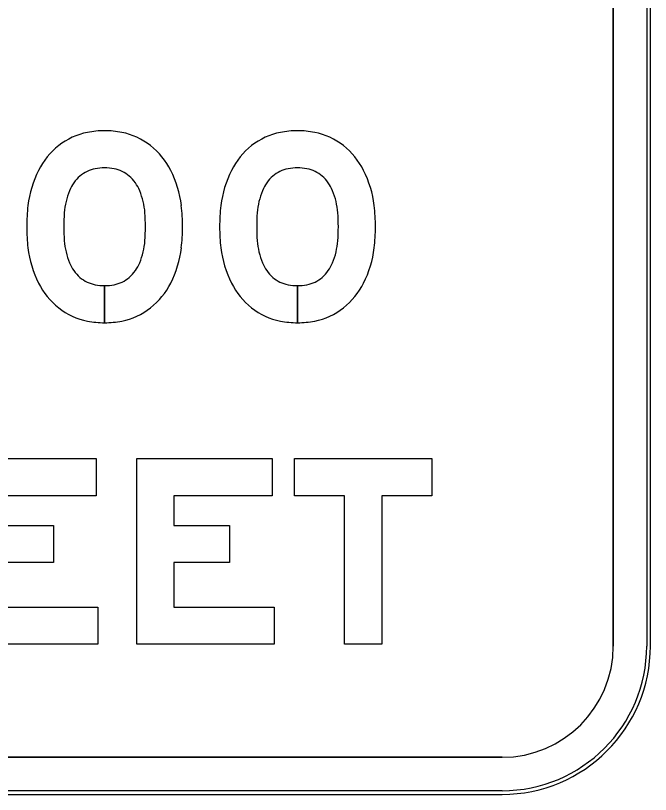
# Model space of a CAD drawing. Extents: x 1806251 to 1809821, y 414895 to 422886.
# Drawn here: x 1809677.5537 to 1809677.896, y 415252.56 to 415252.9798 of the extents above; entities that cross this region are included whole.
import ezdxf

# ---------------------------------------------------------------- set-up
doc = ezdxf.new("R2010")
doc.units = 0
for name, color, linetype in [('GSBWFILL', 7, 'Continuous'), ('GSCOLORFILL', 7, 'Continuous'), ('GSOUTLINE', 7, 'Continuous')]:
    doc.layers.add(name, color=color, linetype=linetype)

msp = doc.modelspace()

# ---------------------------------------------------------------- linework, layer by layer
at = {"layer": 'GSBWFILL'}
for p, q in [((1809677.876, 415253.441), (1809677.876, 415252.64)), ((1809677.896, 415252.64), (1809677.896, 415253.441)), ((1809677.60174, 415252.83425), (1809677.60174, 415252.81425)), ((1809677.60174, 415252.81425), (1809677.60174, 415252.83425)), ((1809677.70574, 415252.83425), (1809677.70574, 415252.81425)), ((1809677.70574, 415252.81425), (1809677.70574, 415252.83425)), ((1809677.816, 415252.58), (1809677.3752, 415252.58)), ((1809677.3752, 415252.56), (1809677.816, 415252.56))]:
    msp.add_line(p, q, dxfattribs=at)
for points in [[(1809677.59712, 415252.741), (1809677.59712, 415252.721), (1809677.54412, 415252.721), (1809677.54412, 415252.705), (1809677.57412, 415252.705), (1809677.57412, 415252.685), (1809677.54412, 415252.685), (1809677.54412, 415252.661), (1809677.59812, 415252.661), (1809677.59812, 415252.641), (1809677.52412, 415252.641), (1809677.52412, 415252.741)], [(1809677.69212, 415252.741), (1809677.69212, 415252.721), (1809677.63912, 415252.721), (1809677.63912, 415252.705), (1809677.66912, 415252.705), (1809677.66912, 415252.685), (1809677.63912, 415252.685), (1809677.63912, 415252.661), (1809677.69312, 415252.661), (1809677.69312, 415252.641), (1809677.61912, 415252.641), (1809677.61912, 415252.741)], [(1809677.75112, 415252.641), (1809677.73112, 415252.641), (1809677.73112, 415252.721), (1809677.70412, 415252.721), (1809677.70412, 415252.741), (1809677.77812, 415252.741), (1809677.77812, 415252.721), (1809677.75112, 415252.721)]]:
    msp.add_lwpolyline(points, close=True, dxfattribs=at)
for radius in [0.08, 0.06]:
    msp.add_arc((1809677.816, 415252.64), radius, 270, 0, dxfattribs=at)
for centre, major_axis, start_param, end_param in [((1809677.5998, 415252.88036), (0, 0.03721), 0.198221, 0.659474), ((1809677.60174, 415252.87053), (0, 0.04722), 0, 0.197523), ((1809677.60174, 415252.87053), (0, 0.04722), 6.085662, 6.283185), ((1809677.60368, 415252.88036), (0, 0.03721), 5.623711, 6.084964), ((1809677.7038, 415252.88036), (0, 0.03721), 0.198221, 0.659474), ((1809677.70574, 415252.87053), (0, 0.04722), 0, 0.197523), ((1809677.70574, 415252.87053), (0, 0.04722), 6.085662, 6.283185), ((1809677.70768, 415252.88036), (0, 0.03721), 5.623711, 6.084964), ((1809677.60197, 415252.87831), (0, 0.04015), 0.670985, 1.104331), ((1809677.60151, 415252.87831), (0, 0.04015), 5.178855, 5.6122), ((1809677.70597, 415252.87831), (0, 0.04015), 0.670985, 1.104331), ((1809677.70551, 415252.87831), (0, 0.04015), 5.178855, 5.6122), ((1809677.6185, 415252.87017), (0, 0.05858), 1.107023, 1.446049), ((1809677.60011, 415252.87948), (0, 0.01811), 0.192068, 0.701922), ((1809677.60174, 415252.87121), (0, 0.02654), 0, 0.192642), ((1809677.60174, 415252.87121), (0, 0.02654), 6.090544, 6.283185), ((1809677.60336, 415252.87948), (0, 0.01811), 5.581263, 6.091117), ((1809677.58498, 415252.87017), (0, 0.05858), 4.837137, 5.176162), ((1809677.7225, 415252.87017), (0, 0.05858), 1.107023, 1.446049), ((1809677.70411, 415252.87948), (0, 0.01811), 0.192068, 0.701922), ((1809677.70574, 415252.87121), (0, 0.02654), 0, 0.192642), ((1809677.70574, 415252.87121), (0, 0.02654), 6.090544, 6.283185), ((1809677.70736, 415252.87948), (0, 0.01811), 5.581263, 6.091117), ((1809677.68898, 415252.87017), (0, 0.05858), 4.837137, 5.176162), ((1809677.60245, 415252.87745), (0, 0.02117), 0.724344, 1.185227), ((1809677.60102, 415252.87745), (0, 0.02117), 5.097959, 5.558841), ((1809677.70645, 415252.87745), (0, 0.02117), 0.724344, 1.185227), ((1809677.70502, 415252.87745), (0, 0.02117), 5.097959, 5.558841), ((1809677.62073, 415252.87007), (0, 0.04089), 1.185935, 1.48488), ((1809677.58275, 415252.87007), (0, 0.04089), 4.798305, 5.09725), ((1809677.72473, 415252.87007), (0, 0.04089), 1.185935, 1.48488), ((1809677.68675, 415252.87007), (0, 0.04089), 4.798305, 5.09725), ((1809677.66315, 415252.866), (0, 0.10341), 1.459794, 1.570796), ((1809677.54032, 415252.866), (0, 0.10341), 4.712389, 4.823392), ((1809677.76715, 415252.866), (0, 0.10341), 1.459794, 1.570796), ((1809677.64432, 415252.866), (0, 0.10341), 4.712389, 4.823392), ((1809677.69308, 415252.866), (0, 0.11334), 1.503921, 1.570796), ((1809677.5104, 415252.866), (0, 0.11334), 4.712389, 4.779265), ((1809677.79708, 415252.866), (0, 0.11334), 1.503921, 1.570796), ((1809677.6144, 415252.866), (0, 0.11334), 4.712389, 4.779265), ((1809677.66315, 415252.866), (0, 0.10341), 1.570796, 1.681799), ((1809677.69308, 415252.866), (0, 0.11334), 1.570796, 1.637672), ((1809677.5104, 415252.866), (0, 0.11334), 4.645513, 4.712389), ((1809677.54032, 415252.866), (0, 0.10341), 4.601386, 4.712389), ((1809677.76715, 415252.866), (0, 0.10341), 1.570796, 1.681799), ((1809677.79708, 415252.866), (0, 0.11334), 1.570796, 1.637672), ((1809677.6144, 415252.866), (0, 0.11334), 4.645513, 4.712389), ((1809677.64432, 415252.866), (0, 0.10341), 4.601386, 4.712389), ((1809677.62073, 415252.86193), (0, 0.04089), 1.656712, 1.955657), ((1809677.58275, 415252.86193), (0, 0.04089), 4.327528, 4.626473), ((1809677.72473, 415252.86193), (0, 0.04089), 1.656712, 1.955657), ((1809677.68675, 415252.86193), (0, 0.04089), 4.327528, 4.626473), ((1809677.6185, 415252.86183), (0, 0.05858), 1.695544, 2.03457), ((1809677.58498, 415252.86183), (0, 0.05858), 4.248616, 4.587641), ((1809677.7225, 415252.86183), (0, 0.05858), 1.695544, 2.03457), ((1809677.68898, 415252.86183), (0, 0.05858), 4.248616, 4.587641), ((1809677.60245, 415252.85455), (0, 0.02117), 1.956366, 2.417249), ((1809677.60102, 415252.85455), (0, 0.02117), 3.865937, 4.326819), ((1809677.70645, 415252.85455), (0, 0.02117), 1.956366, 2.417249), ((1809677.70502, 415252.85455), (0, 0.02117), 3.865937, 4.326819), ((1809677.60011, 415252.85252), (0, 0.01811), 2.43967, 2.949524), ((1809677.60336, 415252.85252), (0, 0.01811), 3.333661, 3.843515), ((1809677.70411, 415252.85252), (0, 0.01811), 2.43967, 2.949524), ((1809677.70736, 415252.85252), (0, 0.01811), 3.333661, 3.843515), ((1809677.60197, 415252.85369), (0, 0.04015), 2.037262, 2.470608), ((1809677.60174, 415252.86079), (0, 0.02654), 2.948951, 3.141593), ((1809677.60174, 415252.86079), (0, 0.02654), 3.141781, 3.334234), ((1809677.60151, 415252.85369), (0, 0.04015), 3.812578, 4.245923), ((1809677.70597, 415252.85369), (0, 0.04015), 2.037262, 2.470608), ((1809677.70574, 415252.86079), (0, 0.02654), 2.948951, 3.141593), ((1809677.70574, 415252.86079), (0, 0.02654), 3.141781, 3.334234), ((1809677.70551, 415252.85369), (0, 0.04015), 3.812578, 4.245923), ((1809677.5998, 415252.85164), (0, 0.03721), 2.482119, 2.943371), ((1809677.60368, 415252.85164), (0, 0.03721), 3.339814, 3.801066), ((1809677.7038, 415252.85164), (0, 0.03721), 2.482119, 2.943371), ((1809677.70768, 415252.85164), (0, 0.03721), 3.339814, 3.801066), ((1809677.60174, 415252.86147), (0, 0.04722), 2.94407, 3.141593), ((1809677.60174, 415252.86147), (0, 0.04722), 3.141699, 3.339116), ((1809677.70574, 415252.86147), (0, 0.04722), 2.94407, 3.141593), ((1809677.70574, 415252.86147), (0, 0.04722), 3.141699, 3.339116)]:
    msp.add_ellipse(centre, major_axis=major_axis, ratio=0.999998, start_param=start_param, end_param=end_param, dxfattribs=at)
at = {"layer": 'GSCOLORFILL'}
for p, q in [((1809677.876, 415253.441), (1809677.876, 415252.64)), ((1809677.894, 415253.441), (1809677.894, 415252.64)), ((1809677.896, 415252.64), (1809677.896, 415253.441)), ((1809677.896, 415252.64), (1809677.896, 415253.441)), ((1809677.896, 415252.64), (1809677.896, 415253.441)), ((1809677.60174, 415252.83425), (1809677.60174, 415252.81425)), ((1809677.60174, 415252.81425), (1809677.60174, 415252.83425)), ((1809677.70574, 415252.83425), (1809677.70574, 415252.81425)), ((1809677.70574, 415252.81425), (1809677.70574, 415252.83425)), ((1809677.816, 415252.58), (1809677.3752, 415252.58)), ((1809677.375, 415252.56), (1809677.816, 415252.56)), ((1809677.816, 415252.562), (1809677.37502, 415252.562)), ((1809677.37502, 415252.56), (1809677.816, 415252.56)), ((1809677.3752, 415252.56), (1809677.816, 415252.56))]:
    msp.add_line(p, q, dxfattribs=at)
for points in [[(1809677.59712, 415252.741), (1809677.59712, 415252.721), (1809677.54412, 415252.721), (1809677.54412, 415252.705), (1809677.57412, 415252.705), (1809677.57412, 415252.685), (1809677.54412, 415252.685), (1809677.54412, 415252.661), (1809677.59812, 415252.661), (1809677.59812, 415252.641), (1809677.52412, 415252.641), (1809677.52412, 415252.741)], [(1809677.69212, 415252.741), (1809677.69212, 415252.721), (1809677.63912, 415252.721), (1809677.63912, 415252.705), (1809677.66912, 415252.705), (1809677.66912, 415252.685), (1809677.63912, 415252.685), (1809677.63912, 415252.661), (1809677.69312, 415252.661), (1809677.69312, 415252.641), (1809677.61912, 415252.641), (1809677.61912, 415252.741)], [(1809677.75112, 415252.641), (1809677.73112, 415252.641), (1809677.73112, 415252.721), (1809677.70412, 415252.721), (1809677.70412, 415252.741), (1809677.77812, 415252.741), (1809677.77812, 415252.721), (1809677.75112, 415252.721)]]:
    msp.add_lwpolyline(points, close=True, dxfattribs=at)
for radius in [0.08, 0.08, 0.06, 0.08, 0.078]:
    msp.add_arc((1809677.816, 415252.64), radius, 270, 0, dxfattribs=at)
for centre, major_axis, start_param, end_param in [((1809677.5998, 415252.88036), (0, 0.03721), 0.198221, 0.659474), ((1809677.60174, 415252.87053), (0, 0.04722), 0, 0.197523), ((1809677.60174, 415252.87053), (0, 0.04722), 6.085662, 6.283185), ((1809677.60368, 415252.88036), (0, 0.03721), 5.623711, 6.084964), ((1809677.7038, 415252.88036), (0, 0.03721), 0.198221, 0.659474), ((1809677.70574, 415252.87053), (0, 0.04722), 0, 0.197523), ((1809677.70574, 415252.87053), (0, 0.04722), 6.085662, 6.283185), ((1809677.70768, 415252.88036), (0, 0.03721), 5.623711, 6.084964), ((1809677.60197, 415252.87831), (0, 0.04015), 0.670985, 1.104331), ((1809677.60151, 415252.87831), (0, 0.04015), 5.178855, 5.6122), ((1809677.70597, 415252.87831), (0, 0.04015), 0.670985, 1.104331), ((1809677.70551, 415252.87831), (0, 0.04015), 5.178855, 5.6122), ((1809677.6185, 415252.87017), (0, 0.05858), 1.107023, 1.446049), ((1809677.60011, 415252.87948), (0, 0.01811), 0.192068, 0.701922), ((1809677.60174, 415252.87121), (0, 0.02654), 0, 0.192642), ((1809677.60174, 415252.87121), (0, 0.02654), 6.090544, 6.283185), ((1809677.60336, 415252.87948), (0, 0.01811), 5.581263, 6.091117), ((1809677.58498, 415252.87017), (0, 0.05858), 4.837137, 5.176162), ((1809677.7225, 415252.87017), (0, 0.05858), 1.107023, 1.446049), ((1809677.70411, 415252.87948), (0, 0.01811), 0.192068, 0.701922), ((1809677.70574, 415252.87121), (0, 0.02654), 0, 0.192642), ((1809677.70574, 415252.87121), (0, 0.02654), 6.090544, 6.283185), ((1809677.70736, 415252.87948), (0, 0.01811), 5.581263, 6.091117), ((1809677.68898, 415252.87017), (0, 0.05858), 4.837137, 5.176162), ((1809677.60245, 415252.87745), (0, 0.02117), 0.724344, 1.185227), ((1809677.60102, 415252.87745), (0, 0.02117), 5.097959, 5.558841), ((1809677.70645, 415252.87745), (0, 0.02117), 0.724344, 1.185227), ((1809677.70502, 415252.87745), (0, 0.02117), 5.097959, 5.558841), ((1809677.62073, 415252.87007), (0, 0.04089), 1.185935, 1.48488), ((1809677.58275, 415252.87007), (0, 0.04089), 4.798305, 5.09725), ((1809677.72473, 415252.87007), (0, 0.04089), 1.185935, 1.48488), ((1809677.68675, 415252.87007), (0, 0.04089), 4.798305, 5.09725), ((1809677.66315, 415252.866), (0, 0.10341), 1.459794, 1.570796), ((1809677.54032, 415252.866), (0, 0.10341), 4.712389, 4.823392), ((1809677.76715, 415252.866), (0, 0.10341), 1.459794, 1.570796), ((1809677.64432, 415252.866), (0, 0.10341), 4.712389, 4.823392), ((1809677.69308, 415252.866), (0, 0.11334), 1.503921, 1.570796), ((1809677.5104, 415252.866), (0, 0.11334), 4.712389, 4.779265), ((1809677.79708, 415252.866), (0, 0.11334), 1.503921, 1.570796), ((1809677.6144, 415252.866), (0, 0.11334), 4.712389, 4.779265), ((1809677.66315, 415252.866), (0, 0.10341), 1.570796, 1.681799), ((1809677.69308, 415252.866), (0, 0.11334), 1.570796, 1.637672), ((1809677.5104, 415252.866), (0, 0.11334), 4.645513, 4.712389), ((1809677.54032, 415252.866), (0, 0.10341), 4.601386, 4.712389), ((1809677.76715, 415252.866), (0, 0.10341), 1.570796, 1.681799), ((1809677.79708, 415252.866), (0, 0.11334), 1.570796, 1.637672), ((1809677.6144, 415252.866), (0, 0.11334), 4.645513, 4.712389), ((1809677.64432, 415252.866), (0, 0.10341), 4.601386, 4.712389), ((1809677.62073, 415252.86193), (0, 0.04089), 1.656712, 1.955657), ((1809677.58275, 415252.86193), (0, 0.04089), 4.327528, 4.626473), ((1809677.72473, 415252.86193), (0, 0.04089), 1.656712, 1.955657), ((1809677.68675, 415252.86193), (0, 0.04089), 4.327528, 4.626473), ((1809677.6185, 415252.86183), (0, 0.05858), 1.695544, 2.03457), ((1809677.58498, 415252.86183), (0, 0.05858), 4.248616, 4.587641), ((1809677.7225, 415252.86183), (0, 0.05858), 1.695544, 2.03457), ((1809677.68898, 415252.86183), (0, 0.05858), 4.248616, 4.587641), ((1809677.60245, 415252.85455), (0, 0.02117), 1.956366, 2.417249), ((1809677.60102, 415252.85455), (0, 0.02117), 3.865937, 4.326819), ((1809677.70645, 415252.85455), (0, 0.02117), 1.956366, 2.417249), ((1809677.70502, 415252.85455), (0, 0.02117), 3.865937, 4.326819), ((1809677.60011, 415252.85252), (0, 0.01811), 2.43967, 2.949524), ((1809677.60336, 415252.85252), (0, 0.01811), 3.333661, 3.843515), ((1809677.70411, 415252.85252), (0, 0.01811), 2.43967, 2.949524), ((1809677.70736, 415252.85252), (0, 0.01811), 3.333661, 3.843515), ((1809677.60197, 415252.85369), (0, 0.04015), 2.037262, 2.470608), ((1809677.60174, 415252.86079), (0, 0.02654), 2.948951, 3.141593), ((1809677.60174, 415252.86079), (0, 0.02654), 3.141781, 3.334234), ((1809677.60151, 415252.85369), (0, 0.04015), 3.812578, 4.245923), ((1809677.70597, 415252.85369), (0, 0.04015), 2.037262, 2.470608), ((1809677.70574, 415252.86079), (0, 0.02654), 2.948951, 3.141593), ((1809677.70574, 415252.86079), (0, 0.02654), 3.141781, 3.334234), ((1809677.70551, 415252.85369), (0, 0.04015), 3.812578, 4.245923), ((1809677.5998, 415252.85164), (0, 0.03721), 2.482119, 2.943371), ((1809677.60368, 415252.85164), (0, 0.03721), 3.339814, 3.801066), ((1809677.7038, 415252.85164), (0, 0.03721), 2.482119, 2.943371), ((1809677.70768, 415252.85164), (0, 0.03721), 3.339814, 3.801066), ((1809677.60174, 415252.86147), (0, 0.04722), 2.94407, 3.141593), ((1809677.60174, 415252.86147), (0, 0.04722), 3.141699, 3.339116), ((1809677.70574, 415252.86147), (0, 0.04722), 2.94407, 3.141593), ((1809677.70574, 415252.86147), (0, 0.04722), 3.141699, 3.339116)]:
    msp.add_ellipse(centre, major_axis=major_axis, ratio=0.999998, start_param=start_param, end_param=end_param, dxfattribs=at)
at = {"layer": 'GSOUTLINE'}
for p, q in [((1809677.876, 415252.64), (1809677.876, 415253.441)), ((1809677.896, 415252.64), (1809677.896, 415253.441)), ((1809677.375, 415252.58), (1809677.816, 415252.58)), ((1809677.375, 415252.56), (1809677.816, 415252.56))]:
    msp.add_line(p, q, dxfattribs=at)
for points in [[(1809677.59712, 415252.741), (1809677.59712, 415252.721), (1809677.54412, 415252.721), (1809677.54412, 415252.705), (1809677.57412, 415252.705), (1809677.57412, 415252.685), (1809677.54412, 415252.685), (1809677.54412, 415252.661), (1809677.59812, 415252.661), (1809677.59812, 415252.641), (1809677.52412, 415252.641), (1809677.52412, 415252.741)], [(1809677.69212, 415252.741), (1809677.69212, 415252.721), (1809677.63912, 415252.721), (1809677.63912, 415252.705), (1809677.66912, 415252.705), (1809677.66912, 415252.685), (1809677.63912, 415252.685), (1809677.63912, 415252.661), (1809677.69312, 415252.661), (1809677.69312, 415252.641), (1809677.61912, 415252.641), (1809677.61912, 415252.741)], [(1809677.75112, 415252.641), (1809677.73112, 415252.641), (1809677.73112, 415252.721), (1809677.70412, 415252.721), (1809677.70412, 415252.741), (1809677.77812, 415252.741), (1809677.77812, 415252.721), (1809677.75112, 415252.721)]]:
    msp.add_lwpolyline(points, close=True, dxfattribs=at)
for radius in [0.08, 0.06]:
    msp.add_arc((1809677.816, 415252.64), radius, 270, 0, dxfattribs=at)
for centre, major_axis, start_param, end_param in [((1809677.5998, 415252.88036), (0, 0.03721), 0.198221, 0.659474), ((1809677.60174, 415252.87053), (0, 0.04722), 0, 0.197523), ((1809677.60174, 415252.87053), (0, 0.04722), 6.085662, 6.283185), ((1809677.60368, 415252.88036), (0, 0.03721), 5.623711, 6.084964), ((1809677.7038, 415252.88036), (0, 0.03721), 0.198221, 0.659474), ((1809677.70574, 415252.87053), (0, 0.04722), 0, 0.197523), ((1809677.70574, 415252.87053), (0, 0.04722), 6.085662, 6.283185), ((1809677.70768, 415252.88036), (0, 0.03721), 5.623711, 6.084964), ((1809677.60197, 415252.87831), (0, 0.04015), 0.670985, 1.104331), ((1809677.60151, 415252.87831), (0, 0.04015), 5.178855, 5.6122), ((1809677.70597, 415252.87831), (0, 0.04015), 0.670985, 1.104331), ((1809677.70551, 415252.87831), (0, 0.04015), 5.178855, 5.6122), ((1809677.6185, 415252.87017), (0, 0.05858), 1.107023, 1.446049), ((1809677.60011, 415252.87948), (0, 0.01811), 0.192068, 0.701922), ((1809677.60174, 415252.87121), (0, 0.02654), 0, 0.192642), ((1809677.60174, 415252.87121), (0, 0.02654), 6.090544, 6.283185), ((1809677.60336, 415252.87948), (0, 0.01811), 5.581263, 6.091117), ((1809677.58498, 415252.87017), (0, 0.05858), 4.837137, 5.176162), ((1809677.7225, 415252.87017), (0, 0.05858), 1.107023, 1.446049), ((1809677.70411, 415252.87948), (0, 0.01811), 0.192068, 0.701922), ((1809677.70574, 415252.87121), (0, 0.02654), 0, 0.192642), ((1809677.70574, 415252.87121), (0, 0.02654), 6.090544, 6.283185), ((1809677.70736, 415252.87948), (0, 0.01811), 5.581263, 6.091117), ((1809677.68898, 415252.87017), (0, 0.05858), 4.837137, 5.176162), ((1809677.60245, 415252.87745), (0, 0.02117), 0.724344, 1.185227), ((1809677.60102, 415252.87745), (0, 0.02117), 5.097959, 5.558841), ((1809677.70645, 415252.87745), (0, 0.02117), 0.724344, 1.185227), ((1809677.70502, 415252.87745), (0, 0.02117), 5.097959, 5.558841), ((1809677.62073, 415252.87007), (0, 0.04089), 1.185935, 1.48488), ((1809677.58275, 415252.87007), (0, 0.04089), 4.798305, 5.09725), ((1809677.72473, 415252.87007), (0, 0.04089), 1.185935, 1.48488), ((1809677.68675, 415252.87007), (0, 0.04089), 4.798305, 5.09725), ((1809677.66315, 415252.866), (0, 0.10341), 1.459794, 1.570796), ((1809677.54032, 415252.866), (0, 0.10341), 4.712389, 4.823392), ((1809677.76715, 415252.866), (0, 0.10341), 1.459794, 1.570796), ((1809677.64432, 415252.866), (0, 0.10341), 4.712389, 4.823392), ((1809677.69308, 415252.866), (0, 0.11334), 1.503921, 1.570796), ((1809677.5104, 415252.866), (0, 0.11334), 4.712389, 4.779265), ((1809677.79708, 415252.866), (0, 0.11334), 1.503921, 1.570796), ((1809677.6144, 415252.866), (0, 0.11334), 4.712389, 4.779265), ((1809677.66315, 415252.866), (0, 0.10341), 1.570796, 1.681799), ((1809677.69308, 415252.866), (0, 0.11334), 1.570796, 1.637672), ((1809677.5104, 415252.866), (0, 0.11334), 4.645513, 4.712389), ((1809677.54032, 415252.866), (0, 0.10341), 4.601386, 4.712389), ((1809677.76715, 415252.866), (0, 0.10341), 1.570796, 1.681799), ((1809677.79708, 415252.866), (0, 0.11334), 1.570796, 1.637672), ((1809677.6144, 415252.866), (0, 0.11334), 4.645513, 4.712389), ((1809677.64432, 415252.866), (0, 0.10341), 4.601386, 4.712389), ((1809677.62073, 415252.86193), (0, 0.04089), 1.656712, 1.955657), ((1809677.58275, 415252.86193), (0, 0.04089), 4.327528, 4.626473), ((1809677.72473, 415252.86193), (0, 0.04089), 1.656712, 1.955657), ((1809677.68675, 415252.86193), (0, 0.04089), 4.327528, 4.626473), ((1809677.6185, 415252.86183), (0, 0.05858), 1.695544, 2.03457), ((1809677.58498, 415252.86183), (0, 0.05858), 4.248616, 4.587641), ((1809677.7225, 415252.86183), (0, 0.05858), 1.695544, 2.03457), ((1809677.68898, 415252.86183), (0, 0.05858), 4.248616, 4.587641), ((1809677.60245, 415252.85455), (0, 0.02117), 1.956366, 2.417249), ((1809677.60102, 415252.85455), (0, 0.02117), 3.865937, 4.326819), ((1809677.70645, 415252.85455), (0, 0.02117), 1.956366, 2.417249), ((1809677.70502, 415252.85455), (0, 0.02117), 3.865937, 4.326819), ((1809677.60011, 415252.85252), (0, 0.01811), 2.43967, 2.949524), ((1809677.60336, 415252.85252), (0, 0.01811), 3.333661, 3.843515), ((1809677.70411, 415252.85252), (0, 0.01811), 2.43967, 2.949524), ((1809677.70736, 415252.85252), (0, 0.01811), 3.333661, 3.843515), ((1809677.60197, 415252.85369), (0, 0.04015), 2.037262, 2.470608), ((1809677.60174, 415252.86079), (0, 0.02654), 2.948951, 3.141593), ((1809677.60174, 415252.86079), (0, 0.02654), 3.141593, 3.334234), ((1809677.60151, 415252.85369), (0, 0.04015), 3.812578, 4.245923), ((1809677.70597, 415252.85369), (0, 0.04015), 2.037262, 2.470608), ((1809677.70574, 415252.86079), (0, 0.02654), 2.948951, 3.141593), ((1809677.70574, 415252.86079), (0, 0.02654), 3.141593, 3.334234), ((1809677.70551, 415252.85369), (0, 0.04015), 3.812578, 4.245923), ((1809677.5998, 415252.85164), (0, 0.03721), 2.482119, 2.943371), ((1809677.60368, 415252.85164), (0, 0.03721), 3.339814, 3.801066), ((1809677.7038, 415252.85164), (0, 0.03721), 2.482119, 2.943371), ((1809677.70768, 415252.85164), (0, 0.03721), 3.339814, 3.801066), ((1809677.60174, 415252.86147), (0, 0.04722), 2.94407, 3.141593), ((1809677.60174, 415252.86147), (0, 0.04722), 3.141593, 3.339116), ((1809677.70574, 415252.86147), (0, 0.04722), 2.94407, 3.141593), ((1809677.70574, 415252.86147), (0, 0.04722), 3.141593, 3.339116)]:
    msp.add_ellipse(centre, major_axis=major_axis, ratio=0.999998, start_param=start_param, end_param=end_param, dxfattribs=at)

doc.saveas('drawing.dxf')
